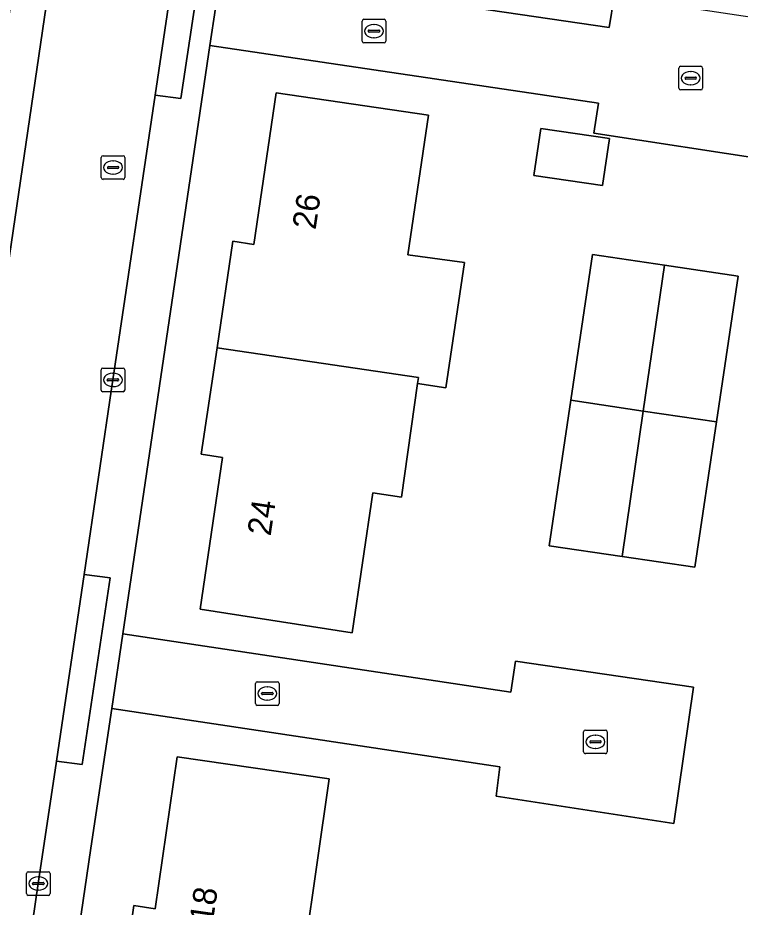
# Model space of a CAD drawing. Extents: x 164148 to 165261, y 382513 to 383432.
# Drawn here: x 164544.54 to 164575.11, y 382929.83 to 382967.45 of the extents above; entities that cross this region are included whole.
import ezdxf

# ---------------------------------------------------------------- set-up
doc = ezdxf.new("R2010")
doc.units = 0
for name, color, linetype in [('IMGEO_Erf', 7, 'Continuous'), ('IMGEO_Kolk', 7, 'Continuous'), ('IMGEO_Pand', 7, 'Continuous'), ('IMGEO_Pand_nummerreeks', 7, 'Continuous'), ('IMGEO_Parkeervlak_open', 7, 'Continuous'), ('IMGEO_Rijbaan_lokaal_open', 7, 'Continuous'), ('IMGEO_Rioolput', 7, 'Continuous'), ('IMGEO_Voetpad_open', 7, 'Continuous')]:
    doc.layers.add(name, color=color, linetype=linetype)

msp = doc.modelspace()

# ---------------------------------------------------------------- linework, layer by layer
at = {"layer": 'IMGEO_Erf'}
for points in [[(164553.143, 382969.448), (164569.559, 382967.034), (164569.771, 382968.348)], [(164576.452, 382961.42), (164568.918, 382962.568), (164569.105, 382963.839), (164552.672, 382966.272), (164548.985, 382941.401), (164565.407, 382938.93), (164565.599, 382940.238), (164573.131, 382939.142), (164572.296, 382933.368), (164564.785, 382934.524), (164564.94, 382935.767), (164548.516, 382938.237), (164547.639, 382932.325), (164544.836, 382913.278)]]:
    msp.add_lwpolyline(points, dxfattribs=at)
for points in [[(164561.046, 382957.43), (164563.439, 382957.096), (164562.65, 382951.8), (164561.458, 382951.978), (164560.783, 382947.181), (164559.559, 382947.353), (164558.696, 382941.438), (164552.256, 382942.445), (164553.206, 382948.853), (164552.305, 382948.987), (164552.973, 382953.495), (164553.641, 382958.003), (164554.523, 382957.863), (164555.478, 382964.274), (164561.914, 382963.327)], [(164569.286, 382960.354), (164566.382, 382960.785), (164566.676, 382962.768), (164569.58, 382962.338)], [(164571.899, 382956.981), (164575.027, 382956.519), (164574.109, 382950.357), (164573.194, 382944.216), (164570.11, 382944.664), (164567.026, 382945.112), (164567.94, 382951.272), (164568.853, 382957.431)], [(164556.172, 382924.544), (164558.559, 382924.2), (164557.795, 382918.907), (164555.398, 382919.253), (164554.547, 382913.402), (164548.13, 382914.328), (164549.057, 382920.75), (164548.156, 382920.879), (164548.807, 382925.39), (164549.458, 382929.901), (164550.358, 382929.771), (164551.284, 382936.19), (164557.718, 382935.261)]]:
    msp.add_lwpolyline(points, close=True, dxfattribs=at)
at = {"layer": 'IMGEO_Kolk'}
for p, q in [((164559.112, 382966.46), (164559.112, 382967.312)), ((164559.187, 382967.386), (164560.039, 382967.386)), ((164559.6, 382967.166), (164559.625, 382967.166)), ((164560.113, 382967.312), (164560.113, 382966.46)), ((164559.371, 382966.88), (164559.371, 382966.892)), ((164559.809, 382966.843), (164559.411, 382966.843)), ((164559.414, 382966.929), (164559.812, 382966.929)), ((164559.855, 382966.892), (164559.855, 382966.88)), ((164559.623, 382966.606), (164559.598, 382966.606)), ((164560.039, 382966.386), (164559.187, 382966.386)), ((164572.512, 382964.47), (164572.512, 382965.322)), ((164572.587, 382965.396), (164573.439, 382965.396)), ((164573.513, 382965.322), (164573.513, 382964.47)), ((164572.771, 382964.89), (164572.771, 382964.902)), ((164572.814, 382964.939), (164573.212, 382964.939)), ((164573, 382965.176), (164573.025, 382965.176)), ((164573.255, 382964.902), (164573.255, 382964.89)), ((164573.209, 382964.853), (164572.811, 382964.853)), ((164573.023, 382964.616), (164572.998, 382964.616)), ((164573.439, 382964.396), (164572.587, 382964.396)), ((164548.067, 382951.707), (164548.067, 382952.559)), ((164548.142, 382952.633), (164548.994, 382952.633)), ((164549.068, 382952.559), (164549.068, 382951.707)), ((164548.326, 382952.127), (164548.326, 382952.139)), ((164548.369, 382952.176), (164548.767, 382952.176)), ((164548.555, 382952.413), (164548.58, 382952.413)), ((164548.81, 382952.139), (164548.81, 382952.127)), ((164548.764, 382952.09), (164548.366, 382952.09)), ((164548.578, 382951.853), (164548.553, 382951.853)), ((164548.994, 382951.633), (164548.142, 382951.633)), ((164554.673, 382939.369), (164555.525, 382939.369)), ((164554.598, 382938.443), (164554.598, 382939.295)), ((164555.086, 382939.149), (164555.111, 382939.149)), ((164555.599, 382939.295), (164555.599, 382938.443)), ((164554.857, 382938.863), (164554.857, 382938.875)), ((164555.295, 382938.826), (164554.897, 382938.826)), ((164554.9, 382938.912), (164555.298, 382938.912)), ((164555.109, 382938.589), (164555.084, 382938.589)), ((164555.341, 382938.875), (164555.341, 382938.863)), ((164555.525, 382938.369), (164554.673, 382938.369)), ((164568.482, 382936.402), (164568.482, 382937.254)), ((164568.557, 382937.328), (164569.409, 382937.328)), ((164568.97, 382937.108), (164568.995, 382937.108)), ((164569.483, 382937.254), (164569.483, 382936.402)), ((164568.741, 382936.822), (164568.741, 382936.834)), ((164569.179, 382936.785), (164568.781, 382936.785)), ((164568.784, 382936.871), (164569.182, 382936.871)), ((164569.225, 382936.834), (164569.225, 382936.822)), ((164569.409, 382936.328), (164568.557, 382936.328)), ((164568.993, 382936.548), (164568.968, 382936.548)), ((164544.909, 382930.409), (164544.909, 382931.261)), ((164544.984, 382931.335), (164545.836, 382931.335)), ((164545.397, 382931.115), (164545.422, 382931.115)), ((164545.91, 382931.261), (164545.91, 382930.409)), ((164545.168, 382930.829), (164545.168, 382930.841)), ((164545.606, 382930.792), (164545.208, 382930.792)), ((164545.211, 382930.878), (164545.609, 382930.878)), ((164545.652, 382930.841), (164545.652, 382930.829)), ((164545.836, 382930.335), (164544.984, 382930.335)), ((164545.42, 382930.555), (164545.395, 382930.555))]:
    msp.add_line(p, q, dxfattribs=at)
for points in [[(164559.112, 382966.46), (164559.112, 382967.312)], [(164559.187, 382967.386), (164560.039, 382967.386)], [(164560.113, 382967.312), (164560.113, 382966.46)], [(164560.039, 382966.386), (164559.187, 382966.386)], [(164572.512, 382964.47), (164572.512, 382965.322)], [(164572.587, 382965.396), (164573.439, 382965.396)], [(164573.513, 382965.322), (164573.513, 382964.47)], [(164573.439, 382964.396), (164572.587, 382964.396)], [(164548.067, 382951.707), (164548.067, 382952.559)], [(164548.142, 382952.633), (164548.994, 382952.633)], [(164549.068, 382952.559), (164549.068, 382951.707)], [(164548.994, 382951.633), (164548.142, 382951.633)], [(164554.673, 382939.369), (164555.525, 382939.369)], [(164554.598, 382938.443), (164554.598, 382939.295)], [(164555.599, 382939.295), (164555.599, 382938.443)], [(164555.525, 382938.369), (164554.673, 382938.369)], [(164568.482, 382936.402), (164568.482, 382937.254)], [(164568.557, 382937.328), (164569.409, 382937.328)], [(164569.483, 382937.254), (164569.483, 382936.402)], [(164569.409, 382936.328), (164568.557, 382936.328)], [(164544.909, 382930.409), (164544.909, 382931.261)], [(164544.984, 382931.335), (164545.836, 382931.335)], [(164545.91, 382931.261), (164545.91, 382930.409)], [(164545.836, 382930.335), (164544.984, 382930.335)]]:
    msp.add_lwpolyline(points, dxfattribs=at)
for centre, radius, start, end in [((164559.189, 382967.31), 0.0765, 91.552, 178.448), ((164559.189, 382967.31), 0.0765, 91.552, 178.448), ((164560.037, 382967.31), 0.0765, 1.552, 88.448), ((164560.037, 382967.31), 0.0765, 1.552, 88.448), ((164559.411, 382966.889), 0.0403, 85.8775, 175.7526), ((164559.408, 382966.879), 0.0366, 178.938, 274.7102), ((164559.812, 382966.886), 0.043, 264.8664, 352.4533), ((164559.816, 382966.891), 0.0386, 1.7309, 96.639), ((164559.189, 382966.462), 0.0765, 181.552, 268.448), ((164559.189, 382966.462), 0.0765, 181.552, 268.448), ((164560.037, 382966.462), 0.0765, 271.552, 358.448), ((164560.037, 382966.462), 0.0765, 271.552, 358.448), ((164572.589, 382965.32), 0.0765, 91.552, 178.448), ((164572.589, 382965.32), 0.0765, 91.552, 178.448), ((164573.437, 382965.32), 0.0765, 1.552, 88.448), ((164573.437, 382965.32), 0.0765, 1.552, 88.448), ((164572.811, 382964.899), 0.0403, 85.8775, 175.7526), ((164573.216, 382964.901), 0.0386, 1.7309, 96.639), ((164572.808, 382964.889), 0.0366, 178.938, 274.7102), ((164573.212, 382964.896), 0.043, 264.8664, 352.4533), ((164572.589, 382964.472), 0.0765, 181.552, 268.448), ((164572.589, 382964.472), 0.0765, 181.552, 268.448), ((164573.437, 382964.472), 0.0765, 271.552, 358.448), ((164573.437, 382964.472), 0.0765, 271.552, 358.448), ((164548.144, 382952.557), 0.0765, 91.552, 178.448), ((164548.144, 382952.557), 0.0765, 91.552, 178.448), ((164548.992, 382952.557), 0.0765, 1.552, 88.448), ((164548.992, 382952.557), 0.0765, 1.552, 88.448), ((164548.366, 382952.136), 0.0403, 85.8775, 175.7526), ((164548.363, 382952.126), 0.0366, 178.938, 274.7102), ((164548.767, 382952.133), 0.043, 264.8664, 352.4533), ((164548.771, 382952.138), 0.0386, 1.7309, 96.639), ((164548.144, 382951.709), 0.0765, 181.552, 268.448), ((164548.144, 382951.709), 0.0765, 181.552, 268.448), ((164548.992, 382951.709), 0.0765, 271.552, 358.448), ((164548.992, 382951.709), 0.0765, 271.552, 358.448), ((164554.675, 382939.293), 0.0765, 91.552, 178.448), ((164554.675, 382939.293), 0.0765, 91.552, 178.448), ((164555.523, 382939.293), 0.0765, 1.552, 88.448), ((164555.523, 382939.293), 0.0765, 1.552, 88.448), ((164554.897, 382938.872), 0.0403, 85.8775, 175.7526), ((164554.894, 382938.862), 0.0366, 178.938, 274.7102), ((164555.298, 382938.869), 0.043, 264.8664, 352.4533), ((164555.302, 382938.874), 0.0386, 1.7309, 96.639), ((164554.675, 382938.445), 0.0765, 181.552, 268.448), ((164554.675, 382938.445), 0.0765, 181.552, 268.448), ((164555.523, 382938.445), 0.0765, 271.552, 358.448), ((164555.523, 382938.445), 0.0765, 271.552, 358.448), ((164568.559, 382937.252), 0.0765, 91.552, 178.448), ((164568.559, 382937.252), 0.0765, 91.552, 178.448), ((164569.407, 382937.252), 0.0765, 1.552, 88.448), ((164569.407, 382937.252), 0.0765, 1.552, 88.448), ((164568.781, 382936.831), 0.0403, 85.8775, 175.7526), ((164568.778, 382936.821), 0.0366, 178.938, 274.7102), ((164569.182, 382936.828), 0.043, 264.8664, 352.4533), ((164569.186, 382936.833), 0.0386, 1.7309, 96.639), ((164568.559, 382936.404), 0.0765, 181.552, 268.448), ((164568.559, 382936.404), 0.0765, 181.552, 268.448), ((164569.407, 382936.404), 0.0765, 271.552, 358.448), ((164569.407, 382936.404), 0.0765, 271.552, 358.448), ((164544.986, 382931.259), 0.0765, 91.552, 178.448), ((164544.986, 382931.259), 0.0765, 91.552, 178.448), ((164545.834, 382931.259), 0.0765, 1.552, 88.448), ((164545.834, 382931.259), 0.0765, 1.552, 88.448), ((164545.208, 382930.838), 0.0403, 85.8775, 175.7526), ((164545.205, 382930.828), 0.0366, 178.938, 274.7102), ((164545.609, 382930.835), 0.043, 264.8664, 352.4533), ((164545.613, 382930.84), 0.0386, 1.7309, 96.639), ((164544.986, 382930.411), 0.0765, 181.552, 268.448), ((164544.986, 382930.411), 0.0765, 181.552, 268.448), ((164545.834, 382930.411), 0.0765, 271.552, 358.448), ((164545.834, 382930.411), 0.0765, 271.552, 358.448)]:
    msp.add_arc(centre, radius, start, end, dxfattribs=at)
for centre, major_axis, ratio, start_param, end_param in [((164559.599, 382966.886), (-0.387, 0.002), 0.722429, 4.712389, 7.853982), ((164559.624, 382966.886), (-0.39, 0.002), 0.717154, 1.570796, 4.712389), ((164572.999, 382964.896), (-0.387, 0.002), 0.722429, 4.712389, 7.853982), ((164573.024, 382964.896), (-0.39, 0.002), 0.717154, 1.570796, 4.712389), ((164548.554, 382952.133), (-0.387, 0.002), 0.722429, 4.712389, 7.853982), ((164548.579, 382952.133), (-0.39, 0.002), 0.717154, 1.570796, 4.712389), ((164555.085, 382938.869), (-0.387, 0.002), 0.722429, 4.712389, 7.853982), ((164555.11, 382938.869), (-0.39, 0.002), 0.717154, 1.570796, 4.712389), ((164568.969, 382936.828), (-0.387, 0.002), 0.722429, 4.712389, 7.853982), ((164568.994, 382936.828), (-0.39, 0.002), 0.717154, 1.570796, 4.712389), ((164545.396, 382930.835), (-0.387, 0.002), 0.722429, 4.712389, 7.853982), ((164545.421, 382930.835), (-0.39, 0.002), 0.717154, 1.570796, 4.712389)]:
    msp.add_ellipse(centre, major_axis=major_axis, ratio=ratio, start_param=start_param, end_param=end_param, dxfattribs=at)
at = {"layer": 'IMGEO_Pand'}
for points in [[(164561.046, 382957.43), (164561.914, 382963.327), (164555.478, 382964.274), (164554.523, 382957.863), (164553.641, 382958.003), (164552.973, 382953.495), (164561.494, 382952.232), (164561.458, 382951.978), (164562.65, 382951.8), (164563.439, 382957.096)], [(164569.286, 382960.354), (164569.58, 382962.338), (164566.676, 382962.768), (164566.382, 382960.785)], [(164571.899, 382956.981), (164568.853, 382957.431), (164567.94, 382951.272), (164571.004, 382950.817)], [(164571.899, 382956.981), (164571.004, 382950.817), (164574.109, 382950.357), (164575.027, 382956.519)], [(164561.458, 382951.978), (164561.494, 382952.232), (164552.973, 382953.495), (164552.305, 382948.987), (164553.206, 382948.853), (164552.256, 382942.445), (164558.696, 382941.438), (164559.559, 382947.353), (164560.783, 382947.181)], [(164571.004, 382950.817), (164567.94, 382951.272), (164567.026, 382945.112), (164570.11, 382944.664)], [(164574.109, 382950.357), (164571.004, 382950.817), (164570.11, 382944.664), (164573.194, 382944.216)], [(164557.718, 382935.261), (164551.284, 382936.19), (164550.358, 382929.771), (164549.458, 382929.901), (164548.807, 382925.39), (164556.141, 382924.332), (164556.172, 382924.544)]]:
    msp.add_lwpolyline(points, close=True, dxfattribs=at)
at = {"layer": 'IMGEO_Parkeervlak_open'}
msp.add_lwpolyline([(164545.744, 382967.958), (164544.259, 382968.163), (164544.247, 382968.083), (164542.695, 382957.645), (164542.691, 382957.618), (164544.187, 382957.375)], close=True, dxfattribs=at)
at = {"layer": 'IMGEO_Rijbaan_lokaal_open'}
for points in [[(164539.063, 382887.71), (164539.181, 382888.519), (164542.028, 382907.811), (164542.057, 382908.011), (164543.215, 382915.889), (164545.41, 382930.835), (164546.177, 382936.01), (164547.348, 382943.904), (164548.568, 382952.133), (164550.358, 382964.172), (164551.53, 382972.055), (164553.09, 382982.535)], [(164547.198, 382977.836), (164545.744, 382967.958), (164544.187, 382957.375), (164543.057, 382949.701), (164541.441, 382938.72), (164540.312, 382931.053), (164538.721, 382920.241), (164537.586, 382912.536), (164535.985, 382901.658), (164534.839, 382893.869), (164533.255, 382883.11), (164532.094, 382875.226), (164531.063, 382868.222)]]:
    msp.add_lwpolyline(points, dxfattribs=at)
for points in [[(164553.143, 382969.448), (164552.672, 382966.272), (164569.105, 382963.839), (164568.918, 382962.568), (164576.452, 382961.42), (164577.306, 382967.213), (164569.771, 382968.348), (164569.559, 382967.034)], [(164548.985, 382941.401), (164548.516, 382938.237), (164564.94, 382935.767), (164564.785, 382934.524), (164572.296, 382933.368), (164573.131, 382939.142), (164565.599, 382940.238), (164565.407, 382938.93)]]:
    msp.add_lwpolyline(points, close=True, dxfattribs=at)
at = {"layer": 'IMGEO_Rioolput'}
for p, q in [((164548.073, 382960.691), (164548.073, 382961.543)), ((164548.148, 382961.617), (164549, 382961.617)), ((164549.074, 382961.543), (164549.074, 382960.691)), ((164548.375, 382961.16), (164548.773, 382961.16)), ((164548.561, 382961.397), (164548.586, 382961.397)), ((164548.332, 382961.111), (164548.332, 382961.123)), ((164548.77, 382961.074), (164548.372, 382961.074)), ((164548.584, 382960.837), (164548.559, 382960.837)), ((164548.816, 382961.123), (164548.816, 382961.111)), ((164549, 382960.617), (164548.148, 382960.617))]:
    msp.add_line(p, q, dxfattribs=at)
for points in [[(164548.073, 382960.691), (164548.073, 382961.543)], [(164548.148, 382961.617), (164549, 382961.617)], [(164549.074, 382961.543), (164549.074, 382960.691)], [(164549, 382960.617), (164548.148, 382960.617)]]:
    msp.add_lwpolyline(points, dxfattribs=at)
for centre, radius, start, end in [((164548.15, 382961.541), 0.0765, 91.552, 178.448), ((164548.15, 382961.541), 0.0765, 91.552, 178.448), ((164548.998, 382961.541), 0.0765, 1.552, 88.448), ((164548.998, 382961.541), 0.0765, 1.552, 88.448), ((164548.372, 382961.12), 0.0403, 85.8775, 175.7526), ((164548.777, 382961.122), 0.0386, 1.7309, 96.639), ((164548.369, 382961.11), 0.0366, 178.938, 274.7102), ((164548.773, 382961.117), 0.043, 264.8664, 352.4533), ((164548.15, 382960.693), 0.0765, 181.552, 268.448), ((164548.15, 382960.693), 0.0765, 181.552, 268.448), ((164548.998, 382960.693), 0.0765, 271.552, 358.448), ((164548.998, 382960.693), 0.0765, 271.552, 358.448)]:
    msp.add_arc(centre, radius, start, end, dxfattribs=at)
for centre, major_axis, ratio, start_param, end_param in [((164548.56, 382961.117), (-0.387, 0.002), 0.722429, 4.712389, 7.853982), ((164548.585, 382961.117), (-0.39, 0.002), 0.717154, 1.570796, 4.712389)]:
    msp.add_ellipse(centre, major_axis=major_axis, ratio=ratio, start_param=start_param, end_param=end_param, dxfattribs=at)
at = {"layer": 'IMGEO_Voetpad_open'}
for points in [[(164544.373, 382910.128), (164544.836, 382913.278), (164547.639, 382932.325), (164548.516, 382938.237), (164548.985, 382941.401), (164552.672, 382966.272), (164553.143, 382969.448), (164556.835, 382994.343), (164557.306, 382997.521), (164559.158, 383010.01), (164557.674, 383010.23), (164555.696, 383010.523), (164548.758, 383011.551), (164545.95, 382992.647), (164496.276, 383000.022), (164496.241, 382999.283), (164496.078, 382998.202), (164500.288, 382997.579), (164521.081, 382994.507), (164540.894, 382991.575), (164546.318, 382990.771), (164546.491, 382991.867), (164547.511, 382991.704)], [(164553.09, 382982.535), (164551.53, 382972.055), (164552.628, 382971.896), (164551.443, 382964.04), (164550.358, 382964.172), (164548.568, 382952.133), (164547.348, 382943.904), (164548.444, 382943.762), (164547.265, 382935.866), (164546.177, 382936.01), (164545.41, 382930.835), (164543.215, 382915.889), (164544.281, 382915.734), (164543.135, 382907.871), (164542.057, 382908.011), (164542.028, 382907.811), (164539.181, 382888.519), (164539.063, 382887.71), (164540.151, 382887.546), (164539.003, 382879.661), (164537.91, 382879.804), (164536.868, 382872.663), (164536.025, 382866.945), (164534.057, 382852.71)]]:
    msp.add_lwpolyline(points, dxfattribs=at)
for points in [[(164551.53, 382972.055), (164550.358, 382964.172), (164551.443, 382964.04), (164552.628, 382971.896)], [(164547.348, 382943.904), (164546.177, 382936.01), (164547.265, 382935.866), (164548.444, 382943.762)]]:
    msp.add_lwpolyline(points, close=True, dxfattribs=at)

# ---------------------------------------------------------------- texts
at = {"layer": 'IMGEO_Pand_nummerreeks'}
for s, rotation, p in [('26', 81.5262, (164557.14, 382958.459)), ('24', 81.5663, (164555.237, 382945.507)), ('18', 81.7897, (164552.792, 382929.136))]:
    msp.add_text(s, height=1, rotation=rotation, dxfattribs=at).set_placement(p)

doc.saveas('drawing.dxf')
